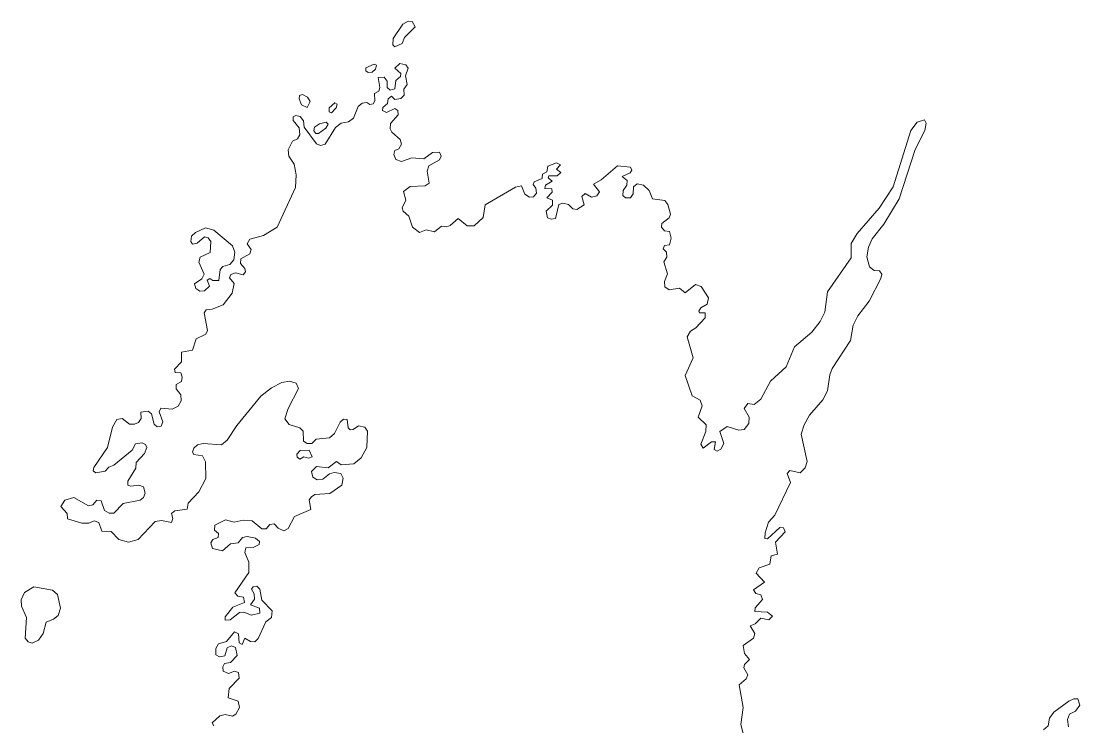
# Model space of a CAD drawing. Extents: x 369010 to 739155, y 6377141 to 6616555.
# Drawn here: x 411271 to 413188, y 6448350 to 6449625 of the extents above; entities that cross this region are included whole.
import ezdxf

# ---------------------------------------------------------------- set-up
doc = ezdxf.new("R2010")
doc.units = 0
doc.header["$LTSCALE"] = 40
doc.layers.add('1', color=7, linetype='Continuous', lineweight=13)

msp = doc.modelspace()

# ---------------------------------------------------------------- linework, layer by layer
at = {"layer": '1'}
for points in [[(411972.07, 6449624.79), (411962.47, 6449619.49), (411945.09, 6449593.67), (411944.43, 6449582.09), (411947.74, 6449578.28), (411961.31, 6449584.57), (411965.11, 6449595.16), (411984.48, 6449614.86), (411979.51, 6449624.29)], [(411910.33, 6449546.84), (411895.27, 6449540.71), (411895.11, 6449534.75), (411899.41, 6449531.77), (411907.02, 6449532.77), (411912.65, 6449537.73), (411914.47, 6449545.35)], [(411789.02, 6449468.55), (411794.31, 6449479.48), (411789.51, 6449487.09), (411780.74, 6449492.05), (411775.12, 6449490.07), (411774.62, 6449484.11), (411778.76, 6449473.35)], [(411839, 6449477.32), (411828.9, 6449468.22), (411828.74, 6449460.61), (411833.37, 6449458.79), (411841.65, 6449468.06), (411843.14, 6449474.51)], [(411823.44, 6449442.4), (411811.36, 6449439.09), (411802.59, 6449432.97), (411801.27, 6449426.18), (411804.58, 6449421.55), (411809.87, 6449421.71), (411822.78, 6449431.48), (411826.92, 6449438.6)], [(411620.37, 6449246.78), (411604.98, 6449250.91), (411587.1, 6449242.47), (411579.99, 6449235.69), (411578.33, 6449226.42), (411581.81, 6449221.62), (411590.25, 6449223.28), (411603.32, 6449234.86), (411610.11, 6449233.04), (411614.41, 6449226.25), (411613.42, 6449206.56), (411595.38, 6449198.12), (411593.23, 6449189.02), (411602.33, 6449167), (411598.52, 6449158.73), (411584.95, 6449149.79), (411587.76, 6449141.19), (411594.72, 6449136.55), (411603.16, 6449136.72), (411612.09, 6449145.16), (411607.79, 6449156.58), (411612.92, 6449159.39), (411618.22, 6449155.58), (411628.98, 6449155.75), (411631.79, 6449175.78), (411636.26, 6449180.74), (411649, 6449184.88), (411656.61, 6449192.82), (411658.1, 6449207.22), (411653.64, 6449218.14)], [(411792.66, 6448848.57), (411776.44, 6448848.08), (411770.48, 6448841.46), (411771.14, 6448836), (411776.11, 6448832.69), (411783.23, 6448836.49), (411791.5, 6448834.18), (411798.45, 6448836.49)], [(411294.33, 6448601.48), (411277.28, 6448591.55), (411271.32, 6448578.14), (411271.82, 6448566.72), (411280.76, 6448546.36), (411278.27, 6448508.96), (411284.23, 6448501.84), (411291.02, 6448499.69), (411302.77, 6448504.82), (411310.88, 6448517.07), (411316.34, 6448537.76), (411329.91, 6448542.89), (411338.35, 6448550), (411342.65, 6448562.91), (411337.19, 6448587.41), (411328.25, 6448595.52)]]:
    msp.add_lwpolyline(points, close=True, dxfattribs=at)
for points in [[(412062.6, 6449267.96), (412048.2, 6449255.22), (412041.74, 6449252.57), (412032.31, 6449253.73), (412019.4, 6449243.8), (412004.67, 6449247.6), (411992.59, 6449242.8), (411979.84, 6449252.24), (411972.89, 6449271.93), (411963.13, 6449280.87), (411960.81, 6449287.33), (411967.93, 6449300.9), (411963.46, 6449316.45), (411975.54, 6449325.56), (412002.85, 6449327.05), (412009.97, 6449331.68), (412006.32, 6449353.53), (412009.3, 6449362.96), (412028.5, 6449374.05), (412031.98, 6449380.83), (412028.5, 6449387.62), (412015.76, 6449387.12), (412000.2, 6449375.54), (411978.52, 6449377.69), (411960.15, 6449370.9), (411949.89, 6449374.38), (411946.08, 6449383.48), (411948.07, 6449390.6), (411955.18, 6449394.08), (411960.15, 6449402.35), (411957.5, 6449410.96), (411942.27, 6449423.87), (411939.63, 6449430.32), (411939.96, 6449439.75), (411954.03, 6449455.64), (411953.36, 6449463.26), (411947.9, 6449467.06), (411932.84, 6449459.45), (411925.23, 6449463.26), (411926.06, 6449468.55), (411934.83, 6449476), (411935.82, 6449484.44), (411941.94, 6449488.91), (411948.07, 6449482.95), (411958.49, 6449485.1), (411964.62, 6449491.23), (411963.96, 6449501.82), (411970.24, 6449510.42), (411966.93, 6449525.98), (411972.23, 6449539.72), (411967.76, 6449545.68), (411956.67, 6449547.99), (411947.9, 6449539.55), (411958.99, 6449530.12), (411957.83, 6449524.49), (411949.56, 6449517.38), (411947.57, 6449502.65), (411939.3, 6449499.83), (411934, 6449504.8), (411934, 6449516.55)], [(411934, 6449516.55), (411928.37, 6449523.83), (411917.45, 6449522.67), (411920.92, 6449504.8), (411918.61, 6449498.34), (411910.83, 6449494.21), (411911.82, 6449480.63), (411908.51, 6449475.01), (411902.72, 6449474.18), (411897.42, 6449477.99), (411888.49, 6449476.5), (411881.53, 6449470.37), (411872.93, 6449449.52), (411863.83, 6449442.73), (411850.59, 6449440.09), (411840.32, 6449432.31), (411821.46, 6449402.35), (411813.18, 6449400.03), (411806.23, 6449402.68), (411783.56, 6449433.3), (411782.56, 6449444.39), (411776.44, 6449452.33), (411768.5, 6449454.48), (411763.86, 6449451.51), (411764.03, 6449445.05), (411774.45, 6449432.14), (411775.94, 6449419.4), (411771.81, 6449411.78), (411762.37, 6449407.98), (411754.43, 6449392.09), (411756.08, 6449380.83), (411765.35, 6449366.44), (411769.16, 6449346.74), (411768.16, 6449324.07), (411734.73, 6449252.07), (411709.91, 6449237.01), (411685.25, 6449230.23), (411680.78, 6449221.95), (411687.56, 6449211.69), (411685.25, 6449203.75), (411668.86, 6449194.64), (411668.53, 6449186.7), (411676.14, 6449177.6), (411677.3, 6449171.47), (411673.17, 6449165.85), (411659.1, 6449169.65), (411651.15, 6449166.67), (411648.5, 6449160.55), (411656.78, 6449150.12), (411653.14, 6449133.08), (411636.75, 6449111.89), (411616.89, 6449103.62), (411606.3, 6449102.62), (411602.49, 6449097.16), (411608.45, 6449065.38), (411605.8, 6449058.6), (411588.43, 6449050.32), (411581.31, 6449029.47), (411561.78, 6449025.99), (411561.45, 6449008.78), (411549.2, 6448995.54), (411550.2, 6448989.58), (411560.29, 6448988.76), (411562.94, 6448980.81), (411561.45, 6448973.2), (411552.18, 6448967.74), (411551.85, 6448959.63), (411560.62, 6448949.03), (411561.12, 6448937.95), (411555.33, 6448928.18), (411544.57, 6448923.22), (411523.88, 6448924.54), (411521.4, 6448918.09), (411527.69, 6448900.21), (411524.71, 6448892.27), (411517.43, 6448891.11), (411512.13, 6448896.07), (411507.33, 6448914.28), (411501.04, 6448919.41), (411487.97, 6448917.26), (411488.3, 6448905.84), (411483.99, 6448898.56), (411476.55, 6448896.07), (411467.61, 6448896.07), (411454.37, 6448906.17), (411444.6, 6448904.02), (411436.66, 6448890.12), (411427.72, 6448853.37), (411402.73, 6448817.62), (411401.9, 6448811.5), (411406.21, 6448807.53), (411423.58, 6448810.51), (411430.21, 6448818.29), (411438.81, 6448821.43), (411472.24, 6448848.57), (411478.53, 6448860.16), (411490.12, 6448862.15), (411496.41, 6448859.33), (411498.56, 6448853.37), (411494.59, 6448842.62)], [(412599.33, 6448517.07), (412591.05, 6448530.81), (412600.15, 6448534.61), (412610.58, 6448544.87), (412625.14, 6448542.06), (412631.6, 6448548.52), (412622.5, 6448555.47), (412599.33, 6448556.96), (412600.15, 6448563.41), (412613.39, 6448578.8), (412610.25, 6448587.08), (412601.15, 6448589.73), (412597.5, 6448595.85), (412617.03, 6448609.92), (412602.3, 6448626.47), (412607.6, 6448636.23), (412626.63, 6448642.85), (412629.28, 6448657.91), (412640.87, 6448660.89), (412637.23, 6448682.08), (412654.6, 6448700.94), (412651.46, 6448708.23), (412644.84, 6448709.05), (412622.83, 6448688.2), (412617.53, 6448688.86), (412618.19, 6448699.12), (412624.65, 6448718.32), (412635.74, 6448731.23), (412664.04, 6448790.32), (412658.41, 6448806.54), (412663.21, 6448812.16), (412681.91, 6448807.69), (412690.85, 6448817.13), (412694.32, 6448828.55), (412683.73, 6448878.03), (412689.03, 6448894.75), (412698.79, 6448912.13), (412722.96, 6448939.6), (412731.4, 6448956.32), (412735.2, 6448985.11), (412739.67, 6448996.53), (412772.61, 6449047.18), (412777.9, 6449075.15), (412785.85, 6449091.7), (412806.7, 6449118.35), (412827.89, 6449159.39), (412829.71, 6449167.33), (412825.24, 6449173.13), (412815.8, 6449173.95), (412807.36, 6449180.24), (412802.4, 6449198.78), (412805.54, 6449216.16), (412812.33, 6449230.89), (412833.18, 6449257.53), (412861.15, 6449303.71), (412889.95, 6449392.92), (412907.66, 6449427.34), (412909.65, 6449440.58), (412906.5, 6449446.54), (412893.76, 6449442.4), (412882.34, 6449427.01), (412850.23, 6449325.23), (412824.91, 6449286.5), (412784.69, 6449240.82), (412773.77, 6449222.94), (412774.1, 6449196.63), (412730.9, 6449135.23), (412726.1, 6449098.15), (412717.83, 6449081.6), (412702.93, 6449062.24), (412671.65, 6449035.76), (412656.42, 6448999.51), (412627.79, 6448973.86), (412610.75, 6448941.26), (412598.17, 6448931.49), (412587.24, 6448933.31), (412580.29, 6448923.88), (412589.56, 6448908.65), (412588.73, 6448897.07), (412580.29, 6448886.31), (412570.53, 6448884.82), (412549.34, 6448891.77), (412536.43, 6448882.67), (412543.22, 6448860.99), (412537.92, 6448850.89), (412531.14, 6448847.08), (412525.84, 6448849.73), (412528.66, 6448863.97), (412521.37, 6448864.13), (412506.15, 6448852.38), (412501.68, 6448859.83), (412510.78, 6448882.5), (412511.44, 6448894.75), (412497.21, 6448908.32), (412504.33, 6448929.17), (412500.52, 6448939.27), (412486.12, 6448947.21), (412473.21, 6448983.63), (412487.78, 6449016.06), (412477.18, 6449053.96)], [(412477.18, 6449053.96), (412483.14, 6449064.06), (412493.07, 6449070.18), (412509.95, 6449088.06), (412509.62, 6449097.49), (412499.69, 6449097), (412498.2, 6449100.14), (412502.01, 6449106.43), (412513.1, 6449113.05), (412515.75, 6449124.3), (412502.51, 6449144.83), (412492.24, 6449148.47), (412473.21, 6449133.41), (412463.12, 6449141.68), (412444.58, 6449139.03), (412436.97, 6449144), (412436.14, 6449153.76), (412441.6, 6449167.83), (412434.65, 6449189.68), (412440.11, 6449197.62), (412439.61, 6449207.22), (412433.66, 6449213.18), (412435.81, 6449218.81), (412445.24, 6449219.97), (412448.39, 6449232.05), (412444.91, 6449244.13), (412436.3, 6449245.45), (412430.84, 6449252.07), (412431.01, 6449258.69), (412444.25, 6449269.29), (412446.9, 6449275.57), (412441.93, 6449293.45), (412436.63, 6449300.57), (412414.29, 6449303.21), (412408.17, 6449318.44), (412398.07, 6449327.87), (412386.65, 6449330.52), (412380.2, 6449324.89), (412379.21, 6449312.65), (412374.57, 6449305.53), (412365.47, 6449305.2), (412360.5, 6449309.67), (412361, 6449318.44), (412367.79, 6449328.2), (412368.61, 6449336.48), (412359.34, 6449343.76), (412373.91, 6449350.22), (412377.22, 6449355.35), (412374.24, 6449360.81), (412350.74, 6449363.29), (412321.61, 6449337.64), (412307.54, 6449329.69), (412318.3, 6449316.12), (412313.67, 6449309.01), (412303.74, 6449306.69), (412292.48, 6449313.14), (412286.69, 6449307.68), (412290.66, 6449292.62), (412277.42, 6449284.35), (412269.81, 6449285.17), (412262.52, 6449293.12), (412252.26, 6449295.77), (412244.82, 6449292.95), (412239.02, 6449267.96), (412230.75, 6449266.47), (412224.46, 6449269.29), (412221.81, 6449280.87), (412233.4, 6449291.96), (412233.07, 6449300.9), (412222.8, 6449305.03), (412232.73, 6449315.3), (412231.91, 6449321.75), (412219.16, 6449322.08), (412220.49, 6449328.2), (412232.4, 6449335.32), (412225.45, 6449341.44), (412226.94, 6449344.76), (412241.67, 6449344.76), (412248.29, 6449350.88), (412240.35, 6449357.33), (412247.79, 6449364.78), (412240.35, 6449368.75), (412225.12, 6449362.3), (412223.3, 6449352.04), (412215.19, 6449347.9), (412214.53, 6449340.29), (412200.3, 6449334.33), (412198.14, 6449329.36), (412203.27, 6449322.58), (412204.6, 6449313.81), (412198.81, 6449307.35), (412191.69, 6449306.19), (412183.41, 6449311.65), (412177.29, 6449326.72), (412166.2, 6449324.4), (412111.42, 6449292.62), (412107.94, 6449269.62), (412091.39, 6449254.39), (412078.82, 6449254.72), (412062.6, 6449267.96)], [(411494.59, 6448842.62), (411479.36, 6448826.73), (411478.86, 6448816.47), (411464.63, 6448792.47), (411464.63, 6448785.19), (411469.6, 6448783.37), (411484.49, 6448785.52), (411492.6, 6448782.54), (411495.91, 6448771.12), (411492.93, 6448763.17), (411486.48, 6448758.04), (411455.69, 6448752.58), (411438.81, 6448734.87), (411430.7, 6448734.71), (411422.1, 6448739.51), (411415.97, 6448756.88), (411408.36, 6448758.04), (411401.08, 6448749.93), (411392.97, 6448747.95), (411366.82, 6448763.17), (411350.6, 6448758.54), (411342.98, 6448746.62), (411354.57, 6448734.38), (411355.4, 6448724.28), (411381.22, 6448716.67), (411393.96, 6448717), (411403.23, 6448720.8), (411411.67, 6448717.83), (411417.13, 6448702.1), (411434.01, 6448701.61), (411448.41, 6448687.21), (411465.79, 6448682.57), (411482.84, 6448687.37), (411514.12, 6448719.81), (411525.2, 6448721.63), (411543.74, 6448717.83), (411545.89, 6448725.44), (411543.41, 6448734.21), (411549.37, 6448739.01), (411572.04, 6448742.32), (411573.53, 6448753.08), (411592.9, 6448773.6), (411605.64, 6448797.76), (411605.31, 6448827.39), (411599.35, 6448838.48), (411584.12, 6448840.96), (411581.31, 6448845.26), (411584.12, 6448852.38), (411590.58, 6448858.34), (411600.84, 6448860.82), (411633.94, 6448858.67), (411644.53, 6448866.61), (411661.91, 6448893.59), (411705.44, 6448946.22), (411724.31, 6448961.61), (411743.01, 6448971.21), (411756.91, 6448973.86), (411768.99, 6448970.05), (411773.63, 6448960.12), (411754.59, 6448924.21), (411748.63, 6448905.34), (411756.58, 6448895.08), (411775.78, 6448889.12), (411781.9, 6448883.33), (411782.4, 6448865.29), (411788.85, 6448860.66), (411797.29, 6448860.99), (411805.24, 6448868.93), (411829.73, 6448870.92), (411838.83, 6448878.86), (411848.6, 6448899.71), (411854.72, 6448905.01), (411861.51, 6448904.18), (411863.16, 6448889.12), (411866.8, 6448885.65), (411872.1, 6448885.98), (411882.03, 6448893.09), (411893.29, 6448890.12), (411898.25, 6448883), (411897.42, 6448853.87), (411886.83, 6448835), (411873.59, 6448823.91), (411850.59, 6448822.09), (411842.31, 6448828.05), (411827.41, 6448816.8), (411806.23, 6448818.95), (411796.96, 6448810.34), (411799.11, 6448799.75), (411807.39, 6448795.28), (411817.32, 6448796.44), (411829.73, 6448806.21), (411838.17, 6448808.52), (411850.25, 6448806.87), (411854.39, 6448797.93), (411851.74, 6448785.68), (411830.06, 6448770.29), (411802.92, 6448768.47), (411796.96, 6448764.5), (411792.99, 6448758.87), (411795.64, 6448741.49)], [(411795.64, 6448741.49), (411766.18, 6448729.08), (411754.76, 6448707.07), (411746.81, 6448702.93), (411736.72, 6448707.56), (411729.44, 6448715.51), (411721.66, 6448714.35), (411714.71, 6448706.74), (411707.26, 6448706.41), (411689.38, 6448720.8), (411673.5, 6448722.13), (411656.95, 6448718.49), (411641.06, 6448722.96), (411622.02, 6448713.19), (411621.2, 6448704.09), (411628.48, 6448697.97), (411627.82, 6448690.85), (411618.55, 6448687.04), (411614.58, 6448680.92), (411617.56, 6448670.82), (411636.09, 6448666.52), (411650.16, 6448679.1), (411664.39, 6448680.92), (411672.01, 6448690.52), (411680.78, 6448692.34), (411695.84, 6448689.69), (411702.96, 6448683.57), (411701.96, 6448678.44), (411691.2, 6448672.64), (411677.96, 6448671.98), (411676.14, 6448663.54), (411683.26, 6448646.16), (411683.76, 6448627.63), (411658.44, 6448590.88), (411663.73, 6448584.93), (411673.83, 6448582.94), (411675.48, 6448573.18), (411654.3, 6448564.9), (411640.56, 6448547.03), (411640.89, 6448541.07), (411649.99, 6448542.06), (411666.71, 6448555.3), (411674.65, 6448555.47), (411688.56, 6448550.17), (411703.12, 6448553.98), (411702.96, 6448563.25), (411686.41, 6448568.71), (411693.52, 6448578.97), (411692.86, 6448589.06), (411688.23, 6448597.34), (411691.37, 6448601.64), (411697.83, 6448602.97), (411703.12, 6448597.34), (411707.26, 6448577.31), (411725.8, 6448558.45), (411724.64, 6448546.03), (411714.04, 6448538.42), (411700.31, 6448508.13), (411694.35, 6448502.17), (411686.24, 6448502.84), (411676.14, 6448508.79), (411671.18, 6448497.54), (411666.21, 6448500.52), (411664.72, 6448516.74), (411657.28, 6448520.21), (411643.21, 6448502.84), (411628.81, 6448498.2), (411623.84, 6448489.93), (411623.84, 6448478.67), (411630.63, 6448474.87), (411639.9, 6448477.02), (411644.37, 6448491.42), (411652.31, 6448494.56), (411659.1, 6448491.58), (411662.08, 6448477.51), (411650.33, 6448464.6), (411639.73, 6448463.12), (411636.42, 6448456.99), (411637.25, 6448448.72), (411646.52, 6448444.91), (411657.61, 6448449.21), (411664.89, 6448446.4), (411666.21, 6448436.63), (411648.17, 6448417.44), (411646.19, 6448401.05), (411664.39, 6448394.93), (411666.38, 6448383.01), (411659.92, 6448371.26), (411653.8, 6448367.78), (411640.89, 6448370.43), (411630.8, 6448368.12), (411617.22, 6448355.7), (411619.87, 6448349.91)], [(412581.45, 6448324.59), (412574, 6448352.72), (412578.47, 6448383.34), (412571.02, 6448424.55), (412583.77, 6448434.98), (412587.24, 6448442.59), (412579.63, 6448455.17), (412581.12, 6448460.8), (412590.22, 6448470.23), (412581.12, 6448480.82), (412578.47, 6448495.22), (412597.34, 6448508.79), (412599.33, 6448517.07)], [(413167.67, 6448348.42), (413165.68, 6448361.66), (413169.16, 6448371.1), (413180.41, 6448376.89), (413188.02, 6448387.48), (413184.22, 6448398.73), (413177.1, 6448399.23), (413168, 6448394.93), (413141.19, 6448374.57), (413133.24, 6448363.98), (413130.59, 6448350.24), (413122.32, 6448342.79)]]:
    msp.add_lwpolyline(points, dxfattribs=at)

doc.saveas('drawing.dxf')
